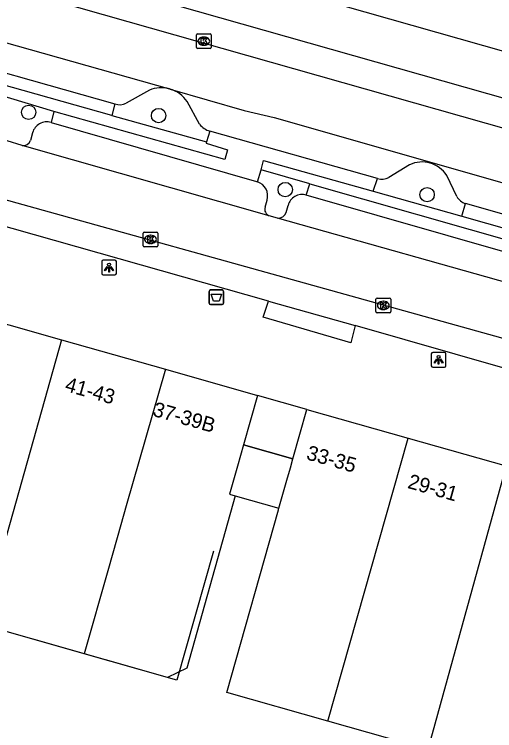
# Model space of a CAD drawing. Extents: x 158087 to 159494, y 382905 to 383981.
# Drawn here: x 158819.17 to 158851.83, y 383259.48 to 383308.15 of the extents above; entities that cross this region are included whole.
import ezdxf

# ---------------------------------------------------------------- set-up
doc = ezdxf.new("R2010")
doc.units = 0
for name, color, linetype in [('IMGEO_Afvalbak', 7, 'Continuous'), ('IMGEO_Boom', 7, 'Continuous'), ('IMGEO_Haag', 7, 'Continuous'), ('IMGEO_Kolk', 7, 'Continuous'), ('IMGEO_Lichtpunt', 7, 'Continuous'), ('IMGEO_Muur', 7, 'Continuous'), ('IMGEO_Pand', 7, 'Continuous'), ('IMGEO_Pand_nummerreeks', 7, 'Continuous'), ('IMGEO_Pand_overbouw', 7, 'Continuous'), ('IMGEO_Parkeervlak_open', 7, 'Continuous'), ('IMGEO_Rijbaan_lokaal_gesloten', 7, 'Continuous'), ('IMGEO_Voetpad_open', 7, 'Continuous')]:
    doc.layers.add(name, color=color, linetype=linetype)

msp = doc.modelspace()

# ---------------------------------------------------------------- linework, layer by layer
at = {"layer": 'IMGEO_Afvalbak'}
for p, q in [((158832.411, 383288.526), (158832.411, 383289.326)), ((158832.411, 383289.326), (158832.411, 383288.526)), ((158832.511, 383289.426), (158833.301, 383289.426)), ((158833.301, 383289.426), (158832.511, 383289.426)), ((158833.401, 383289.326), (158833.401, 383288.526)), ((158833.401, 383288.526), (158833.401, 383289.326)), ((158833.301, 383288.426), (158832.511, 383288.426)), ((158832.511, 383288.426), (158833.301, 383288.426))]:
    msp.add_line(p, q, dxfattribs=at)
msp.add_lwpolyline([(158832.554, 383289.14), (158833.258, 383289.14), (158833.109, 383288.67), (158832.703, 383288.67), (158832.554, 383289.14)], dxfattribs=at)
for centre, start, end in [((158832.511, 383289.326), 90, 180), ((158832.511, 383289.326), 90, 180), ((158833.301, 383289.326), 0, 90), ((158833.301, 383289.326), 360, 90), ((158832.511, 383288.526), 180, 270), ((158832.511, 383288.526), 180, 270), ((158833.301, 383288.526), 270, 0), ((158833.301, 383288.526), 270, 0)]:
    msp.add_arc(centre, 0.1, start, end, dxfattribs=at)
at = {"layer": 'IMGEO_Boom'}
for centre in [(158820.145, 383301.494), (158828.981, 383301.274), (158837.588, 383296.243), (158847.235, 383295.9)]:
    msp.add_circle(centre, 0.489, dxfattribs=at)
at = {"layer": 'IMGEO_Haag'}
for points in [[(158821.846, 383301.555), (158817.94, 383302.733)], [(158825.811, 383301.29), (158832.247, 383299.487)], [(158839.273, 383296.647), (158835.944, 383297.597)], [(158843.577, 383296.14), (158849.603, 383294.44)]]:
    msp.add_lwpolyline(points, dxfattribs=at)
at = {"layer": 'IMGEO_Kolk'}
for p, q in [((158831.556, 383305.903), (158831.556, 383306.755)), ((158831.631, 383306.829), (158832.483, 383306.829)), ((158832.044, 383306.609), (158832.069, 383306.609)), ((158832.557, 383306.755), (158832.557, 383305.903)), ((158832.067, 383306.049), (158832.042, 383306.049)), ((158832.483, 383305.829), (158831.631, 383305.829)), ((158827.931, 383292.434), (158827.931, 383293.286)), ((158828.006, 383293.36), (158828.858, 383293.36)), ((158828.419, 383293.14), (158828.444, 383293.14)), ((158828.932, 383293.286), (158828.932, 383292.434)), ((158828.442, 383292.58), (158828.417, 383292.58)), ((158828.858, 383292.36), (158828.006, 383292.36)), ((158843.759, 383287.95), (158843.759, 383288.802)), ((158843.834, 383288.876), (158844.686, 383288.876)), ((158844.247, 383288.656), (158844.272, 383288.656)), ((158844.76, 383288.802), (158844.76, 383287.95)), ((158844.27, 383288.096), (158844.245, 383288.096)), ((158844.686, 383287.876), (158843.834, 383287.876))]:
    msp.add_line(p, q, dxfattribs=at)
for points in [[(158831.556, 383305.903), (158831.556, 383306.755)], [(158831.631, 383306.829), (158832.483, 383306.829)], [(158832.557, 383306.755), (158832.557, 383305.903)], [(158831.877, 383306.529), (158832, 383306.529), (158832, 383306.378), (158832.13, 383306.529), (158832.294, 383306.529), (158832.148, 383306.378), (158832.301, 383306.129), (158832.149, 383306.129), (158832.064, 383306.293), (158832, 383306.226), (158832, 383306.129), (158831.877, 383306.129), (158831.877, 383306.529)], [(158832.483, 383305.829), (158831.631, 383305.829)], [(158827.931, 383292.434), (158827.931, 383293.286)], [(158828.006, 383293.36), (158828.858, 383293.36)], [(158828.252, 383293.06), (158828.375, 383293.06), (158828.375, 383292.909), (158828.505, 383293.06), (158828.669, 383293.06), (158828.523, 383292.909), (158828.676, 383292.66), (158828.524, 383292.66), (158828.439, 383292.824), (158828.375, 383292.757), (158828.375, 383292.66), (158828.252, 383292.66), (158828.252, 383293.06)], [(158828.932, 383293.286), (158828.932, 383292.434)], [(158828.858, 383292.36), (158828.006, 383292.36)], [(158843.759, 383287.95), (158843.759, 383288.802)], [(158843.834, 383288.876), (158844.686, 383288.876)], [(158844.08, 383288.576), (158844.203, 383288.576), (158844.203, 383288.425), (158844.333, 383288.576), (158844.497, 383288.576), (158844.351, 383288.425), (158844.504, 383288.176), (158844.352, 383288.176), (158844.267, 383288.34), (158844.203, 383288.273), (158844.203, 383288.176), (158844.08, 383288.176), (158844.08, 383288.576)], [(158844.76, 383288.802), (158844.76, 383287.95)], [(158844.686, 383287.876), (158843.834, 383287.876)]]:
    msp.add_lwpolyline(points, dxfattribs=at)
for centre, start, end in [((158831.633, 383306.753), 91.552, 178.448), ((158831.633, 383306.753), 91.552, 178.448), ((158832.481, 383306.753), 1.552, 88.448), ((158832.481, 383306.753), 1.552, 88.448), ((158831.633, 383305.905), 181.552, 268.448), ((158831.633, 383305.905), 181.552, 268.448), ((158832.481, 383305.905), 271.552, 358.448), ((158832.481, 383305.905), 271.552, 358.448), ((158828.008, 383293.284), 91.552, 178.448), ((158828.008, 383293.284), 91.552, 178.448), ((158828.856, 383293.284), 1.552, 88.448), ((158828.856, 383293.284), 1.552, 88.448), ((158828.008, 383292.436), 181.552, 268.448), ((158828.008, 383292.436), 181.552, 268.448), ((158828.856, 383292.436), 271.552, 358.448), ((158828.856, 383292.436), 271.552, 358.448), ((158843.836, 383288.8), 91.552, 178.448), ((158843.836, 383288.8), 91.552, 178.448), ((158844.684, 383288.8), 1.552, 88.448), ((158844.684, 383288.8), 1.552, 88.448), ((158843.836, 383287.952), 181.552, 268.448), ((158843.836, 383287.952), 181.552, 268.448), ((158844.684, 383287.952), 271.552, 358.448), ((158844.684, 383287.952), 271.552, 358.448)]:
    msp.add_arc(centre, 0.0765, start, end, dxfattribs=at)
for centre, major_axis, ratio, start_param, end_param in [((158832.043, 383306.329), (-0.387, 0.002), 0.722429, 4.712389, 7.853982), ((158832.068, 383306.329), (-0.39, 0.002), 0.717154, 1.570796, 4.712389), ((158828.418, 383292.86), (-0.387, 0.002), 0.722429, 4.712389, 7.853982), ((158828.443, 383292.86), (-0.39, 0.002), 0.717154, 1.570796, 4.712389), ((158844.246, 383288.376), (-0.387, 0.002), 0.722429, 4.712389, 7.853982), ((158844.271, 383288.376), (-0.39, 0.002), 0.717154, 1.570796, 4.712389)]:
    msp.add_ellipse(centre, major_axis=major_axis, ratio=ratio, start_param=start_param, end_param=end_param, dxfattribs=at)
at = {"layer": 'IMGEO_Lichtpunt'}
for p, q in [((158826.013, 383291.444), (158825.205, 383291.444)), ((158826.013, 383291.444), (158825.205, 383291.444)), ((158825.111, 383291.349), (158825.111, 383290.542)), ((158825.111, 383291.349), (158825.111, 383290.542)), ((158826.107, 383290.542), (158826.107, 383291.349)), ((158826.107, 383290.542), (158826.107, 383291.349)), ((158825.205, 383290.448), (158826.013, 383290.448)), ((158825.205, 383290.448), (158826.013, 383290.448)), ((158848.422, 383285.175), (158847.614, 383285.175)), ((158848.422, 383285.175), (158847.614, 383285.175)), ((158847.52, 383285.08), (158847.52, 383284.273)), ((158847.52, 383285.08), (158847.52, 383284.273)), ((158848.516, 383284.273), (158848.516, 383285.08)), ((158848.516, 383284.273), (158848.516, 383285.08)), ((158847.614, 383284.179), (158848.422, 383284.179)), ((158847.614, 383284.179), (158848.422, 383284.179))]:
    msp.add_line(p, q, dxfattribs=at)
for points in [[(158825.485, 383291.013), (158825.524, 383290.985), (158825.336, 383290.723), (158825.298, 383290.75), (158825.485, 383291.013)], [(158825.587, 383290.965), (158825.634, 383290.965), (158825.634, 383290.643), (158825.587, 383290.643), (158825.587, 383290.965)], [(158825.697, 383290.985), (158825.735, 383291.012), (158825.922, 383290.75), (158825.883, 383290.722), (158825.697, 383290.985)], [(158847.894, 383284.744), (158847.933, 383284.716), (158847.745, 383284.454), (158847.707, 383284.481), (158847.894, 383284.744)], [(158847.996, 383284.696), (158848.043, 383284.696), (158848.043, 383284.374), (158847.996, 383284.374), (158847.996, 383284.696)], [(158848.106, 383284.716), (158848.144, 383284.743), (158848.331, 383284.481), (158848.292, 383284.453), (158848.106, 383284.716)]]:
    msp.add_lwpolyline(points, dxfattribs=at)
for centre in [(158825.61, 383291.147), (158848.019, 383284.878)]:
    msp.add_circle(centre, 0.0994, dxfattribs=at)
for centre, start, end in [((158825.205, 383291.349), 90, 180), ((158825.205, 383291.349), 90, 180), ((158826.013, 383291.349), 0, 90), ((158826.013, 383291.349), 0, 90), ((158825.205, 383290.542), 180, 270), ((158825.205, 383290.542), 180, 270), ((158826.013, 383290.542), 270, 0), ((158826.013, 383290.542), 270, 360), ((158847.614, 383285.08), 90, 180), ((158847.614, 383285.08), 90, 180), ((158848.422, 383285.08), 0, 90), ((158848.422, 383285.08), 0, 90), ((158847.614, 383284.273), 180, 270), ((158847.614, 383284.273), 180, 270), ((158848.422, 383284.273), 270, 0), ((158848.422, 383284.273), 270, 360)]:
    msp.add_arc(centre, 0.0946, start, end, dxfattribs=at)
at = {"layer": 'IMGEO_Muur'}
msp.add_lwpolyline([(158832.702, 383271.679), (158830.226, 383262.922), (158820.362, 383265.712)], dxfattribs=at)
at = {"layer": 'IMGEO_Pand'}
for points in [[(158815.192, 383288.065), (158822.379, 383286.031)], [(158822.379, 383286.031), (158816.906, 383266.69)], [(158822.379, 383286.031), (158829.444, 383284.032)], [(158829.444, 383284.032), (158826.786, 383274.746), (158826.417, 383273.457), (158825.57, 383270.5), (158823.912, 383264.707)], [(158829.444, 383284.032), (158835.697, 383282.263)], [(158835.697, 383282.263), (158834.747, 383278.905), (158834.336, 383277.452), (158833.796, 383275.547), (158834.175, 383275.44), (158830.905, 383263.724), (158829.595, 383263.099), (158823.912, 383264.707)], [(158840.492, 383260.121), (158833.621, 383262.065), (158837.133, 383274.48), (158837.165, 383274.593), (158837.704, 383276.499), (158837.94, 383277.332), (158838.115, 383277.952), (158839.065, 383281.31)], [(158839.065, 383281.31), (158845.937, 383279.365)], [(158840.492, 383260.121), (158845.937, 383279.365)], [(158845.937, 383279.365), (158852.621, 383277.474)], [(158852.621, 383277.474), (158847.28, 383258.201)], [(158823.912, 383264.707), (158820.362, 383265.712), (158816.906, 383266.69)], [(158847.28, 383258.201), (158840.492, 383260.121)]]:
    msp.add_lwpolyline(points, dxfattribs=at)
at = {"layer": 'IMGEO_Pand_overbouw'}
for points in [[(158835.697, 383282.263), (158834.747, 383278.905), (158838.115, 383277.952), (158839.065, 383281.31)], [(158837.94, 383277.332), (158838.115, 383277.952), (158834.747, 383278.905), (158834.336, 383277.452), (158833.796, 383275.547), (158834.175, 383275.44), (158837.165, 383274.593), (158837.704, 383276.499)]]:
    msp.add_lwpolyline(points, close=True, dxfattribs=at)
at = {"layer": 'IMGEO_Parkeervlak_open'}
for points in [[(158828.351, 383302.998), (158826.774, 383302.114)], [(158831.765, 383300.685), (158830.92, 383302.224)], [(158820.41, 383300.11), (158820.264, 383299.573)], [(158846.04, 383297.931), (158844.63, 383297.075)], [(158849.257, 383295.767), (158848.578, 383297.202)], [(158836.221, 383295.055), (158836.353, 383295.524)], [(158837.658, 383294.68), (158837.786, 383295.17)]]:
    msp.add_lwpolyline(points, dxfattribs=at)
for centre, radius, start, end in [((158829.166, 383301.048), 2.114, 74.7482, 112.6802), ((158829.164, 383301.048), 2.113, 33.8164, 73.6844), ((158826.351, 383302.932), 0.921, 248.0048, 297.3628), ((158821.383, 383299.835), 1.011, 73.7241, 164.1913), ((158832.87, 383301.561), 1.411, 218.4147, 252.7948), ((158819.78, 383299.761), 0.519, 261.1354, 338.7693), ((158846.89, 383296.109), 2.011, 32.9249, 115.0234), ((158844.148, 383297.96), 1.007, 254.0771, 298.5701), ((158835.4, 383295.824), 0.999, 342.5363, 71.7985), ((158838.729, 383294.937), 0.971, 72.6713, 166.1149), ((158850.144, 383296.279), 1.024, 209.9941, 253.4879), ((158836.659, 383294.902), 0.464, 160.7104, 250.8607), ((158837.077, 383294.945), 0.638, 268.6082, 335.4717)]:
    msp.add_arc(centre, radius, start, end, dxfattribs=at)
at = {"layer": 'IMGEO_Rijbaan_lokaal_gesloten'}
for points in [[(158944.658, 383274.49), (158890.262, 383289.69), (158765.072, 383325.196), (158741.506, 383331.88)], [(158796.541, 383312.469), (158829.722, 383303.087)], [(158829.722, 383303.087), (158829.74, 383303.082), (158829.758, 383303.076)], [(158829.758, 383303.076), (158834.805, 383301.617), (158836.836, 383301.132), (158874.937, 383290.272), (158883.066, 383288.015)], [(158803.212, 383299.825), (158856.776, 383284.933), (158882.839, 383277.452)], [(158819.7, 383299.248), (158818.685, 383299.55)], [(158836.507, 383294.463), (158819.7, 383299.248)], [(158837.062, 383294.307), (158836.507, 383294.463)], [(158854.45, 383289.413), (158837.062, 383294.307)]]:
    msp.add_lwpolyline(points, dxfattribs=at)
at = {"layer": 'IMGEO_Voetpad_open'}
for points in [[(158769.481, 383325.984), (158890.831, 383291.584), (158942.057, 383277.301)], [(158830.055, 383312.009), (158909.214, 383289.555), (158921.656, 383286.099), (158941.914, 383281.737), (158941.836, 383281.15)], [(158797.308, 383311.688), (158798.129, 383310.243), (158798.736, 383309.789), (158826.006, 383302.078)], [(158825.811, 383301.29), (158797.727, 383309.212), (158797.481, 383308.444), (158800.341, 383307.639)], [(158826.006, 383302.078), (158825.811, 383301.29)], [(158821.846, 383301.555), (158821.666, 383300.805)], [(158832.247, 383299.487), (158832.221, 383299.396), (158833.668, 383298.936), (158833.472, 383298.288), (158821.846, 383301.555)], [(158821.666, 383300.805), (158835.635, 383296.795), (158835.712, 383296.773)], [(158832.453, 383300.214), (158832.247, 383299.487)], [(158843.872, 383296.991), (158832.453, 383300.214)], [(158835.944, 383297.597), (158836.122, 383298.232), (158843.577, 383296.14)], [(158836.457, 383288.671), (158810.362, 383296.057), (158805.522, 383297.423)], [(158835.712, 383296.773), (158835.944, 383297.597)], [(158843.577, 383296.14), (158843.872, 383296.991)], [(158839.018, 383295.864), (158839.273, 383296.647)], [(158839.273, 383296.647), (158853.736, 383292.52)], [(158853.493, 383291.716), (158839.018, 383295.864)], [(158849.603, 383294.44), (158849.853, 383295.297)], [(158861.455, 383292), (158849.853, 383295.297)], [(158849.603, 383294.44), (158861.185, 383291.15)], [(158842.336, 383287.013), (158842.039, 383285.838), (158836.095, 383287.571), (158836.457, 383288.671)], [(158836.457, 383288.671), (158842.336, 383287.013)], [(158883.452, 383275.237), (158842.336, 383287.013)], [(158839.065, 383281.31), (158835.697, 383282.263)]]:
    msp.add_lwpolyline(points, dxfattribs=at)

# ---------------------------------------------------------------- texts
at = {"layer": 'IMGEO_Pand_nummerreeks'}
for s, rotation, p in [('41-43', 344.2036, (158822.552, 383282.573)), ('37-39B', 344.2036, (158828.523, 383280.884)), ('33-35', 344.1978, (158838.966, 383277.929)), ('29-31', 344.203, (158845.85, 383275.981))]:
    msp.add_text(s, height=1, rotation=rotation, dxfattribs=at).set_placement(p)

doc.saveas('drawing.dxf')
